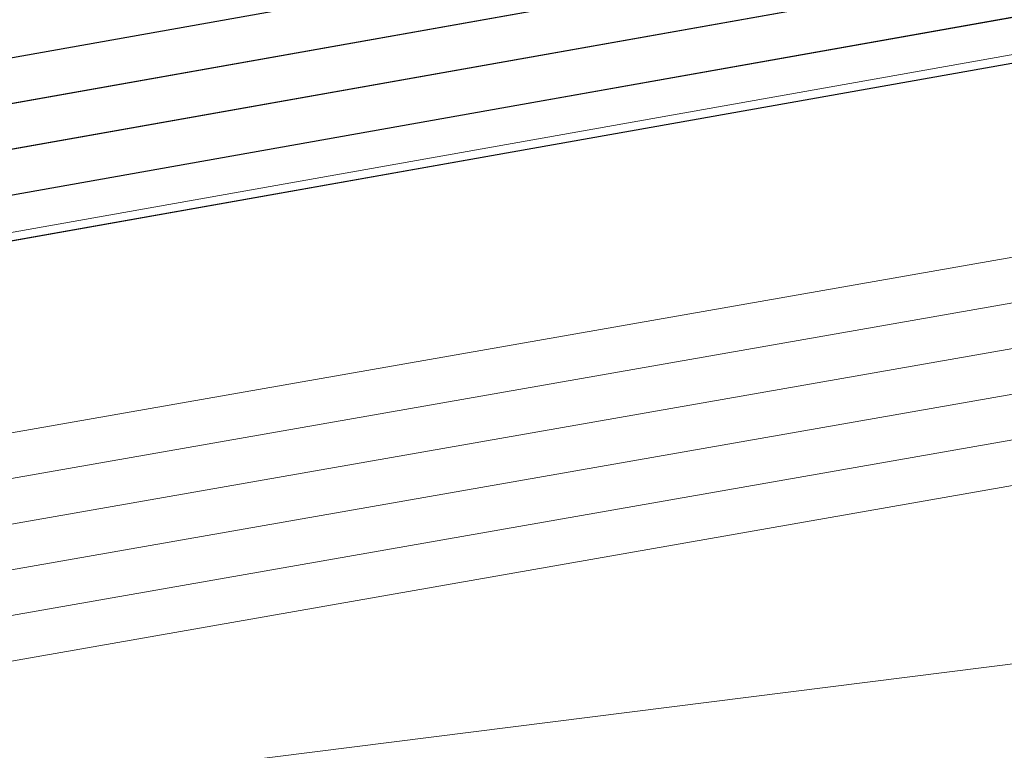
# Model space of a CAD drawing. Header units: metres. Extents: x -502 to 161, y -108 to 174.
# Tile 492 of 656: x -69.23 to -68.145, y -18.084 to -17.279. Entities that reach past the tile are written whole.
import ezdxf

# ---------------------------------------------------------------- set-up
doc = ezdxf.new("R2010")
doc.units = ezdxf.units.M
doc.header["$LTSCALE"] = 0.1
for name, color, linetype in [('BRI31-005.05-5p02-Koordinierung Lageplan 4. BA ZOB West 2022-06-15', 7, 'Continuous'), ('BRI31-005.06-5f07-Koordinierung Lageplan 4. BA ZOB Fernbusbahnh', 7, 'Continuous'), ('BRI32-005.02-5f05-Koordinierung Schemaplan 4 BA ZOB Teilbereich', 7, 'Continuous'), ('BRI32-005.03-5f06-Koordinierung Schemaplan 4 BA ZOB Teilbereich 2 Ost - Bahnhofsallee 2023-01-21', 7, 'Continuous')]:
    doc.layers.add(name, color=color, linetype=linetype)

msp = doc.modelspace()

# ---------------------------------------------------------------- linework, layer by layer
at = {"layer": 'BRI31-005.05-5p02-Koordinierung Lageplan 4. BA ZOB West 2022-06-15', "color": 250, "linetype": 'Continuous', "lineweight": 25, "true_color": 0x333333, "transparency": 33554687, "flags": 128}
for points in [[(-55.6127, -13.9024), (-59.3447, -14.5324), (-59.6247, -14.5824), (-62.1227, -15.0334), (-62.4877, -15.2534), (-63.1817, -15.8624), (-64.1967, -16.4244), (-69.5997, -17.3854), (-75.3467, -18.3254), (-81.6167, -19.2904), (-88.8017, -20.6404), (-93.5707, -21.3704), (-104.4717, -23.5114), (-121.7707, -26.8814), (-126.7037, -27.7914), (-150.3397, -32.3014), (-150.6307, -32.3604), (-157.1187, -33.6254), (-162.8527, -32.7114), (-174.8647, -31.0434), (-176.5717, -30.5204), (-178.2447, -30.1034), (-179.1357, -29.9434)], [(-55.6047, -13.9514), (-59.3367, -14.5814), (-62.1047, -15.0814), (-62.4577, -15.2944), (-63.1527, -15.9034), (-64.1797, -16.4724), (-69.5917, -17.4344), (-75.3377, -18.3744), (-81.6077, -19.3394), (-88.7937, -20.6894), (-93.5617, -21.4194), (-104.4617, -23.5604), (-121.7607, -26.9304), (-126.6947, -27.8404), (-150.3307, -32.3504), (-150.6207, -32.4094), (-157.1177, -33.6764), (-162.8597, -32.7604), (-174.8717, -31.0934), (-176.5837, -30.5694), (-178.2547, -30.1524), (-179.1357, -29.9944)], [(-56.5667, -14.3244), (-56.9487, -14.6244), (-57.8377, -15.3484), (-58.3257, -15.4954), (-59.9937, -15.7044), (-61.6697, -15.9144), (-63.7887, -16.4534), (-69.5837, -17.4834), (-75.3287, -18.4234), (-81.5687, -19.5644), (-84.6457, -20.1594), (-93.6297, -21.6994), (-104.3877, -23.8594), (-121.7187, -27.1554), (-122.6217, -27.3224), (-126.1537, -27.9814), (-137.6357, -30.1594), (-150.2927, -32.5534), (-151.8867, -32.8594), (-157.0417, -33.8394), (-163.2567, -32.9244), (-174.3647, -31.3244), (-178.3997, -30.6854)], [(-56.5467, -14.3734), (-56.9177, -14.6634), (-57.8137, -15.3934), (-58.3107, -15.5434), (-58.9957, -15.6304), (-59.9877, -15.7544), (-61.6607, -15.9634), (-63.7777, -16.5024), (-69.5757, -17.5324), (-75.3197, -18.4724), (-81.5597, -19.6134), (-84.6367, -20.2084), (-93.6207, -21.7484), (-104.3777, -23.9084), (-121.7097, -27.2044), (-122.6127, -27.3714), (-126.1447, -28.0304), (-137.6267, -30.2084), (-150.2837, -32.6024), (-151.8777, -32.9084), (-157.0407, -33.8904), (-163.2637, -32.9734), (-174.3717, -31.3734), (-178.4067, -30.7344)], [(-56.5277, -14.4214), (-56.8867, -14.7024), (-57.7897, -15.4384), (-58.2967, -15.5914), (-58.9897, -15.6804), (-59.9817, -15.8044), (-61.6517, -16.0124), (-63.7667, -16.5514), (-69.5677, -17.5814), (-75.3107, -18.5214), (-81.5507, -19.6624), (-84.6277, -20.2574), (-93.6117, -21.7974), (-104.3677, -23.9574), (-121.7007, -27.2534), (-122.6037, -27.4204), (-126.1357, -28.0794), (-137.6177, -30.2574), (-150.2747, -32.6514), (-151.8687, -32.9574), (-154.1107, -33.3844)]]:
    msp.add_lwpolyline(points, dxfattribs=at)
at = {"layer": 'BRI31-005.05-5p02-Koordinierung Lageplan 4. BA ZOB West 2022-06-15', "color": 35, "linetype": 'Continuous', "lineweight": 13, "true_color": 0x99724c, "transparency": 33554687, "flags": 128}
msp.add_lwpolyline([(-56.5317, -14.4104), (-56.8937, -14.6954), (-57.7937, -15.4294), (-58.2987, -15.5824), (-58.9897, -15.6704), (-59.9837, -15.7944), (-61.6527, -16.0034), (-63.7687, -16.5424), (-69.5707, -17.5724), (-75.3137, -18.5124), (-81.5517, -19.6534), (-84.6287, -20.2484), (-93.6127, -21.7884), (-104.3697, -23.9484)], dxfattribs=at)
at = {"layer": 'BRI31-005.05-5p02-Koordinierung Lageplan 4. BA ZOB West 2022-06-15', "color": 7, "linetype": 'Continuous', "lineweight": 13, "transparency": 33554687, "flags": 128}
for points in [[(-56.3157, -15.2224), (-57.5557, -16.4444), (-57.8577, -16.6474), (-58.4507, -16.8154), (-61.1757, -17.3844), (-61.9767, -17.4564), (-64.0277, -17.6434), (-64.9707, -17.6534), (-68.0767, -17.9814), (-69.3327, -18.1394), (-75.2357, -19.0994), (-81.1487, -20.1794), (-82.3517, -20.3894), (-88.8127, -21.7384), (-93.4987, -22.3984), (-96.7147, -23.0684), (-98.6787, -23.4484)], [(-61.4667, -16.5364), (-61.8967, -16.5874), (-64.8047, -17.0724), (-67.0677, -17.3534), (-81.2107, -19.8354), (-82.4137, -20.0454), (-83.9977, -20.3754), (-88.8717, -21.3944), (-93.5607, -22.0544), (-96.7847, -22.7254), (-98.7487, -23.1054), (-104.2927, -24.2564), (-104.8637, -24.3634), (-122.5617, -27.6464), (-126.0927, -28.3114), (-137.5747, -30.4814), (-151.2867, -33.0514), (-152.1117, -33.2054), (-156.9627, -34.1054), (-163.4867, -33.2114), (-174.4007, -31.5814), (-178.4277, -30.8814)], [(-61.4607, -16.5864), (-61.8897, -16.6374), (-64.7977, -17.1214), (-67.0607, -17.4024), (-81.2017, -19.8844), (-82.4047, -20.0944), (-83.9877, -20.4244), (-88.8627, -21.4434), (-93.5517, -22.1034), (-96.7747, -22.7744), (-98.7387, -23.1544), (-104.2827, -24.3054), (-104.8547, -24.4124), (-122.5527, -27.6954), (-126.0837, -28.3604), (-137.5657, -30.5304), (-151.2777, -33.1004), (-152.1027, -33.2544), (-156.9617, -34.1564), (-163.4937, -33.2604), (-174.4077, -31.6304), (-178.4347, -30.9304)], [(-178.4417, -30.9794), (-174.4147, -31.6794), (-163.5007, -33.3094), (-156.9607, -34.2074), (-152.0937, -33.3034), (-151.2687, -33.1494), (-137.5567, -30.5794), (-126.0747, -28.4094), (-122.5437, -27.7444), (-104.8457, -24.4614), (-104.2727, -24.3544), (-98.7287, -23.2034), (-96.7647, -22.8234), (-93.5427, -22.1524), (-88.8537, -21.4924), (-83.9777, -20.4734), (-82.3957, -20.1434), (-81.1927, -19.9334), (-67.0537, -17.4514), (-64.7907, -17.1704), (-61.8827, -16.6874), (-61.4547, -16.6364)], [(-61.4487, -16.6864), (-61.8757, -16.7374), (-64.7837, -17.2194), (-67.0467, -17.5004), (-81.1837, -19.9824), (-82.3867, -20.1924), (-83.9677, -20.5224), (-88.8447, -21.5414), (-93.5337, -22.2014), (-96.7547, -22.8724), (-98.7187, -23.2524), (-104.2627, -24.4034), (-104.8367, -24.5104), (-122.5347, -27.7934), (-126.0657, -28.4584), (-137.5477, -30.6284), (-151.2597, -33.1984), (-152.0847, -33.3524), (-156.9597, -34.2584), (-163.5077, -33.3584), (-174.4217, -31.7284), (-178.4487, -31.0284)], [(-178.4557, -31.0774), (-174.4287, -31.7774), (-163.5147, -33.4074), (-156.9587, -34.3094), (-152.0757, -33.4014), (-151.2507, -33.2474), (-137.5387, -30.6774), (-126.0567, -28.5074), (-122.5257, -27.8424), (-104.8277, -24.5594), (-104.2527, -24.4524), (-98.7087, -23.3014), (-96.7447, -22.9214), (-93.5247, -22.2504), (-88.8357, -21.5904), (-83.9577, -20.5714), (-82.3777, -20.2414), (-81.1747, -20.0314), (-67.0397, -17.5494), (-64.7767, -17.2684), (-61.8687, -16.7874), (-61.4427, -16.7364)], [(-178.4627, -31.1264), (-174.4357, -31.8264), (-163.5217, -33.4564), (-156.9577, -34.3604), (-152.0667, -33.4504), (-151.2417, -33.2964), (-137.5297, -30.7264), (-126.0477, -28.5564), (-122.5167, -27.8914), (-104.8187, -24.6084), (-104.2427, -24.5014), (-98.6987, -23.3504), (-96.7347, -22.9704), (-93.5157, -22.2994), (-88.8267, -21.6394), (-83.9477, -20.6204), (-82.3687, -20.2904), (-81.1657, -20.0804), (-67.0327, -17.5984), (-64.7697, -17.3174), (-61.8617, -16.8374), (-61.4367, -16.7864)]]:
    msp.add_lwpolyline(points, dxfattribs=at)
at = {"layer": 'BRI31-005.06-5f07-Koordinierung Lageplan 4. BA ZOB Fernbusbahnh', "color": 250, "linetype": 'Continuous', "lineweight": 20, "true_color": 0x333333, "transparency": 33554687, "flags": 128}
for points in [[(-55.6127, -13.9024), (-59.3447, -14.5324), (-59.6247, -14.5824), (-62.1227, -15.0334), (-62.4877, -15.2534), (-63.1817, -15.8624), (-64.1967, -16.4244), (-69.5997, -17.3854), (-75.3467, -18.3254), (-81.6167, -19.2904), (-88.8017, -20.6404), (-93.5707, -21.3704), (-104.4717, -23.5114), (-121.7707, -26.8814), (-126.7037, -27.7914), (-150.3397, -32.3014), (-150.6307, -32.3604), (-157.1187, -33.6254), (-162.8527, -32.7114), (-174.8647, -31.0434), (-176.5717, -30.5204), (-178.2447, -30.1034), (-179.1357, -29.9434)], [(-55.6047, -13.9514), (-59.3367, -14.5814), (-62.1047, -15.0814), (-62.4577, -15.2944), (-63.1527, -15.9034), (-64.1797, -16.4724), (-69.5917, -17.4344), (-75.3377, -18.3744), (-81.6077, -19.3394), (-88.7937, -20.6894), (-93.5617, -21.4194), (-104.4617, -23.5604), (-121.7607, -26.9304), (-126.6947, -27.8404), (-150.3307, -32.3504), (-150.6207, -32.4094), (-157.1177, -33.6764), (-162.8597, -32.7604), (-174.8717, -31.0934), (-176.5837, -30.5694), (-178.2547, -30.1524), (-179.1357, -29.9944)], [(-56.5667, -14.3244), (-56.9487, -14.6244), (-57.8377, -15.3484), (-58.3257, -15.4954), (-59.9937, -15.7044), (-61.6697, -15.9144), (-63.7887, -16.4534), (-69.5837, -17.4834), (-75.3287, -18.4234), (-81.5687, -19.5644), (-84.6457, -20.1594), (-93.6297, -21.6994), (-104.3877, -23.8594), (-121.7187, -27.1554), (-122.6217, -27.3224), (-126.1537, -27.9814), (-137.6357, -30.1594), (-150.2927, -32.5534), (-151.8867, -32.8594), (-157.0417, -33.8394), (-163.2567, -32.9244), (-174.3647, -31.3244), (-178.3997, -30.6854)], [(-56.5467, -14.3734), (-56.9177, -14.6634), (-57.8137, -15.3934), (-58.3107, -15.5434), (-58.9957, -15.6304), (-59.9877, -15.7544), (-61.6607, -15.9634), (-63.7777, -16.5024), (-69.5757, -17.5324), (-75.3197, -18.4724), (-81.5597, -19.6134), (-84.6367, -20.2084), (-93.6207, -21.7484), (-104.3777, -23.9084), (-121.7097, -27.2044), (-122.6127, -27.3714), (-126.1447, -28.0304), (-137.6267, -30.2084), (-150.2837, -32.6024), (-151.8777, -32.9084), (-157.0407, -33.8904), (-163.2637, -32.9734), (-174.3717, -31.3734), (-178.4067, -30.7344)]]:
    msp.add_lwpolyline(points, dxfattribs=at)
at = {"layer": 'BRI31-005.06-5f07-Koordinierung Lageplan 4. BA ZOB Fernbusbahnh', "color": 7, "linetype": 'Continuous', "lineweight": 9, "transparency": 33554687, "flags": 128}
for points in [[(-56.3157, -15.2224), (-57.5557, -16.4444), (-57.8577, -16.6474), (-58.4507, -16.8154), (-61.1757, -17.3844), (-61.9767, -17.4564), (-64.0277, -17.6434), (-64.9707, -17.6534), (-68.0767, -17.9814), (-69.3327, -18.1394), (-75.2357, -19.0994), (-81.1487, -20.1794), (-82.3517, -20.3894), (-88.8127, -21.7384), (-93.4987, -22.3984), (-96.7147, -23.0684), (-98.6787, -23.4484)], [(-61.4667, -16.5364), (-61.8967, -16.5874), (-64.8047, -17.0724), (-67.0677, -17.3534), (-81.2107, -19.8354), (-82.4137, -20.0454), (-83.9977, -20.3754), (-88.8717, -21.3944), (-93.5607, -22.0544), (-96.7847, -22.7254), (-98.7487, -23.1054), (-104.2927, -24.2564), (-104.8637, -24.3634), (-122.5617, -27.6464), (-126.0927, -28.3114), (-137.5747, -30.4814), (-151.2867, -33.0514), (-152.1117, -33.2054), (-156.9627, -34.1054), (-163.4867, -33.2114), (-174.4007, -31.5814), (-178.4277, -30.8814)], [(-61.4607, -16.5864), (-61.8897, -16.6374), (-64.7977, -17.1214), (-67.0607, -17.4024), (-81.2017, -19.8844), (-82.4047, -20.0944), (-83.9877, -20.4244), (-88.8627, -21.4434), (-93.5517, -22.1034), (-96.7747, -22.7744), (-98.7387, -23.1544), (-104.2827, -24.3054), (-104.8547, -24.4124), (-122.5527, -27.6954), (-126.0837, -28.3604), (-137.5657, -30.5304), (-151.2777, -33.1004), (-152.1027, -33.2544), (-156.9617, -34.1564), (-163.4937, -33.2604), (-174.4077, -31.6304), (-178.4347, -30.9304)], [(-178.4417, -30.9794), (-174.4147, -31.6794), (-163.5007, -33.3094), (-156.9607, -34.2074), (-152.0937, -33.3034), (-151.2687, -33.1494), (-137.5567, -30.5794), (-126.0747, -28.4094), (-122.5437, -27.7444), (-104.8457, -24.4614), (-104.2727, -24.3544), (-98.7287, -23.2034), (-96.7647, -22.8234), (-93.5427, -22.1524), (-88.8537, -21.4924), (-83.9777, -20.4734), (-82.3957, -20.1434), (-81.1927, -19.9334), (-67.0537, -17.4514), (-64.7907, -17.1704), (-61.8827, -16.6874), (-61.4547, -16.6364)], [(-61.4487, -16.6864), (-61.8757, -16.7374), (-64.7837, -17.2194), (-67.0467, -17.5004), (-81.1837, -19.9824), (-82.3867, -20.1924), (-83.9677, -20.5224), (-88.8447, -21.5414), (-93.5337, -22.2014), (-96.7547, -22.8724), (-98.7187, -23.2524), (-104.2627, -24.4034), (-104.8367, -24.5104), (-122.5347, -27.7934), (-126.0657, -28.4584), (-137.5477, -30.6284), (-151.2597, -33.1984), (-152.0847, -33.3524), (-156.9597, -34.2584), (-163.5077, -33.3584), (-174.4217, -31.7284), (-178.4487, -31.0284)], [(-178.4557, -31.0774), (-174.4287, -31.7774), (-163.5147, -33.4074), (-156.9587, -34.3094), (-152.0757, -33.4014), (-151.2507, -33.2474), (-137.5387, -30.6774), (-126.0567, -28.5074), (-122.5257, -27.8424), (-104.8277, -24.5594), (-104.2527, -24.4524), (-98.7087, -23.3014), (-96.7447, -22.9214), (-93.5247, -22.2504), (-88.8357, -21.5904), (-83.9577, -20.5714), (-82.3777, -20.2414), (-81.1747, -20.0314), (-67.0397, -17.5494), (-64.7767, -17.2684), (-61.8687, -16.7874), (-61.4427, -16.7364)], [(-178.4627, -31.1264), (-174.4357, -31.8264), (-163.5217, -33.4564), (-156.9577, -34.3604), (-152.0667, -33.4504), (-151.2417, -33.2964), (-137.5297, -30.7264), (-126.0477, -28.5564), (-122.5167, -27.8914), (-104.8187, -24.6084), (-104.2427, -24.5014), (-98.6987, -23.3504), (-96.7347, -22.9704), (-93.5157, -22.2994), (-88.8267, -21.6394), (-83.9477, -20.6204), (-82.3687, -20.2904), (-81.1657, -20.0804), (-67.0327, -17.5984), (-64.7697, -17.3174), (-61.8617, -16.8374), (-61.4367, -16.7864)]]:
    msp.add_lwpolyline(points, dxfattribs=at)
at = {"layer": 'BRI32-005.02-5f05-Koordinierung Schemaplan 4 BA ZOB Teilbereich', "color": 250, "linetype": 'Continuous', "lineweight": 25, "true_color": 0x333333, "transparency": 33554687, "flags": 128}
for points in [[(-55.6127, -13.9024), (-59.3447, -14.5324), (-59.6247, -14.5824), (-62.1227, -15.0334), (-62.4877, -15.2534), (-63.1817, -15.8624), (-64.1967, -16.4244), (-69.5997, -17.3854), (-75.3467, -18.3254), (-81.6167, -19.2904), (-88.8017, -20.6404), (-93.5707, -21.3704), (-104.4717, -23.5114), (-121.7707, -26.8814), (-126.7037, -27.7914), (-150.3397, -32.3014), (-150.6307, -32.3604), (-157.1187, -33.6254), (-162.8527, -32.7114), (-174.8647, -31.0434), (-176.5717, -30.5204), (-178.2447, -30.1034), (-179.1357, -29.9434)], [(-55.6047, -13.9514), (-59.3367, -14.5814), (-62.1047, -15.0814), (-62.4577, -15.2944), (-63.1527, -15.9034), (-64.1797, -16.4724), (-69.5917, -17.4344), (-75.3377, -18.3744), (-81.6077, -19.3394), (-88.7937, -20.6894), (-93.5617, -21.4194), (-104.4617, -23.5604), (-121.7607, -26.9304), (-126.6947, -27.8404), (-150.3307, -32.3504), (-150.6207, -32.4094), (-157.1177, -33.6764), (-162.8597, -32.7604), (-174.8717, -31.0934), (-176.5837, -30.5694), (-178.2547, -30.1524), (-179.1357, -29.9944)], [(-56.5667, -14.3244), (-56.9487, -14.6244), (-57.8377, -15.3484), (-58.3257, -15.4954), (-59.9937, -15.7044), (-61.6697, -15.9144), (-63.7887, -16.4534), (-69.5837, -17.4834), (-75.3287, -18.4234), (-81.5687, -19.5644), (-84.6457, -20.1594), (-93.6297, -21.6994), (-104.3877, -23.8594), (-121.7187, -27.1554), (-122.6217, -27.3224), (-126.1537, -27.9814), (-137.6357, -30.1594), (-150.2927, -32.5534), (-151.8867, -32.8594), (-157.0417, -33.8394), (-163.2567, -32.9244), (-174.3647, -31.3244), (-178.3997, -30.6854)], [(-56.5467, -14.3734), (-56.9177, -14.6634), (-57.8137, -15.3934), (-58.3107, -15.5434), (-58.9957, -15.6304), (-59.9877, -15.7544), (-61.6607, -15.9634), (-63.7777, -16.5024), (-69.5757, -17.5324), (-75.3197, -18.4724), (-81.5597, -19.6134), (-84.6367, -20.2084), (-93.6207, -21.7484), (-104.3777, -23.9084), (-121.7097, -27.2044), (-122.6127, -27.3714), (-126.1447, -28.0304), (-137.6267, -30.2084), (-150.2837, -32.6024), (-151.8777, -32.9084), (-157.0407, -33.8904), (-163.2637, -32.9734), (-174.3717, -31.3734), (-178.4067, -30.7344)], [(-56.5277, -14.4214), (-56.8867, -14.7024), (-57.7897, -15.4384), (-58.2967, -15.5914), (-58.9897, -15.6804), (-59.9817, -15.8044), (-61.6517, -16.0124), (-63.7667, -16.5514), (-69.5677, -17.5814), (-75.3107, -18.5214), (-81.5507, -19.6624), (-84.6277, -20.2574), (-93.6117, -21.7974), (-104.3677, -23.9574), (-121.7007, -27.2534), (-122.6037, -27.4204), (-126.1357, -28.0794), (-137.6177, -30.2574), (-150.2747, -32.6514), (-151.8687, -32.9574), (-154.1107, -33.3844)]]:
    msp.add_lwpolyline(points, dxfattribs=at)
at = {"layer": 'BRI32-005.02-5f05-Koordinierung Schemaplan 4 BA ZOB Teilbereich', "color": 35, "linetype": 'Continuous', "lineweight": 13, "true_color": 0x99724c, "transparency": 33554687, "flags": 128}
msp.add_lwpolyline([(-56.5317, -14.4104), (-56.8937, -14.6954), (-57.7937, -15.4294), (-58.2987, -15.5824), (-58.9897, -15.6704), (-59.9837, -15.7944), (-61.6527, -16.0034), (-63.7687, -16.5424), (-69.5707, -17.5724), (-75.3137, -18.5124), (-81.5517, -19.6534), (-84.6287, -20.2484), (-93.6127, -21.7884), (-104.3697, -23.9484)], dxfattribs=at)
at = {"layer": 'BRI32-005.02-5f05-Koordinierung Schemaplan 4 BA ZOB Teilbereich', "color": 7, "linetype": 'Continuous', "lineweight": 13, "transparency": 33554687, "flags": 128}
msp.add_lwpolyline([(-56.3157, -15.2224), (-57.5557, -16.4444), (-57.8577, -16.6474), (-58.4507, -16.8154), (-61.1757, -17.3844), (-61.9767, -17.4564), (-64.0277, -17.6434), (-64.9707, -17.6534), (-68.0767, -17.9814), (-69.3327, -18.1394), (-75.2357, -19.0994), (-81.1487, -20.1794), (-82.3517, -20.3894), (-88.8127, -21.7384), (-93.4987, -22.3984), (-96.7147, -23.0684), (-98.6787, -23.4484)], dxfattribs=at)
at = {"layer": 'BRI32-005.03-5f06-Koordinierung Schemaplan 4 BA ZOB Teilbereich 2 Ost - Bahnhofsallee 2023-01-21', "color": 250, "linetype": 'Continuous', "lineweight": 20, "true_color": 0x333333, "transparency": 33554687, "flags": 128}
for points in [[(-55.6127, -13.9024), (-59.3447, -14.5324), (-59.6247, -14.5824), (-62.1227, -15.0334), (-62.4877, -15.2534), (-63.1817, -15.8624), (-64.1967, -16.4244), (-69.5997, -17.3854), (-75.3467, -18.3254), (-81.6167, -19.2904), (-88.8017, -20.6404), (-93.5707, -21.3704), (-104.4717, -23.5114), (-121.7707, -26.8814), (-126.7037, -27.7914), (-150.3397, -32.3014), (-150.6307, -32.3604), (-157.1187, -33.6254), (-162.8527, -32.7114), (-174.8647, -31.0434), (-176.5717, -30.5204), (-178.2447, -30.1034), (-179.1357, -29.9434)], [(-55.6047, -13.9514), (-59.3367, -14.5814), (-62.1047, -15.0814), (-62.4577, -15.2944), (-63.1527, -15.9034), (-64.1797, -16.4724), (-69.5917, -17.4344), (-75.3377, -18.3744), (-81.6077, -19.3394), (-88.7937, -20.6894), (-93.5617, -21.4194), (-104.4617, -23.5604), (-121.7607, -26.9304), (-126.6947, -27.8404), (-150.3307, -32.3504), (-150.6207, -32.4094), (-157.1177, -33.6764), (-162.8597, -32.7604), (-174.8717, -31.0934), (-176.5837, -30.5694), (-178.2547, -30.1524), (-179.1357, -29.9944)], [(-56.5667, -14.3244), (-56.9487, -14.6244), (-57.8377, -15.3484), (-58.3257, -15.4954), (-59.9937, -15.7044), (-61.6697, -15.9144), (-63.7887, -16.4534), (-69.5837, -17.4834), (-75.3287, -18.4234), (-81.5687, -19.5644), (-84.6457, -20.1594), (-93.6297, -21.6994), (-104.3877, -23.8594), (-121.7187, -27.1554), (-122.6217, -27.3224), (-126.1537, -27.9814), (-137.6357, -30.1594), (-150.2927, -32.5534), (-151.8867, -32.8594), (-157.0417, -33.8394), (-163.2567, -32.9244), (-174.3647, -31.3244), (-178.3997, -30.6854)], [(-56.5467, -14.3734), (-56.9177, -14.6634), (-57.8137, -15.3934), (-58.3107, -15.5434), (-58.9957, -15.6304), (-59.9877, -15.7544), (-61.6607, -15.9634), (-63.7777, -16.5024), (-69.5757, -17.5324), (-75.3197, -18.4724), (-81.5597, -19.6134), (-84.6367, -20.2084), (-93.6207, -21.7484), (-104.3777, -23.9084), (-121.7097, -27.2044), (-122.6127, -27.3714), (-126.1447, -28.0304), (-137.6267, -30.2084), (-150.2837, -32.6024), (-151.8777, -32.9084), (-157.0407, -33.8904), (-163.2637, -32.9734), (-174.3717, -31.3734), (-178.4067, -30.7344)], [(-56.5277, -14.4214), (-56.8867, -14.7024), (-57.7897, -15.4384), (-58.2967, -15.5914), (-58.9897, -15.6804), (-59.9817, -15.8044), (-61.6517, -16.0124), (-63.7667, -16.5514), (-69.5677, -17.5814), (-75.3107, -18.5214), (-81.5507, -19.6624), (-84.6277, -20.2574), (-93.6117, -21.7974), (-104.3677, -23.9574), (-121.7007, -27.2534), (-122.6037, -27.4204), (-126.1357, -28.0794), (-137.6177, -30.2574), (-150.2747, -32.6514), (-151.8687, -32.9574), (-154.1107, -33.3844)]]:
    msp.add_lwpolyline(points, dxfattribs=at)
at = {"layer": 'BRI32-005.03-5f06-Koordinierung Schemaplan 4 BA ZOB Teilbereich 2 Ost - Bahnhofsallee 2023-01-21', "color": 35, "linetype": 'Continuous', "lineweight": 9, "true_color": 0x99724c, "transparency": 33554687, "flags": 128}
msp.add_lwpolyline([(-56.5317, -14.4104), (-56.8937, -14.6954), (-57.7937, -15.4294), (-58.2987, -15.5824), (-58.9897, -15.6704), (-59.9837, -15.7944), (-61.6527, -16.0034), (-63.7687, -16.5424), (-69.5707, -17.5724), (-75.3137, -18.5124), (-81.5517, -19.6534), (-84.6287, -20.2484), (-93.6127, -21.7884), (-104.3697, -23.9484)], dxfattribs=at)
at = {"layer": 'BRI32-005.03-5f06-Koordinierung Schemaplan 4 BA ZOB Teilbereich 2 Ost - Bahnhofsallee 2023-01-21', "color": 7, "linetype": 'Continuous', "lineweight": 9, "transparency": 33554687, "flags": 128}
for points in [[(-56.3157, -15.2224), (-57.5557, -16.4444), (-57.8577, -16.6474), (-58.4507, -16.8154), (-61.1757, -17.3844), (-61.9767, -17.4564), (-64.0277, -17.6434), (-64.9707, -17.6534), (-68.0767, -17.9814), (-69.3327, -18.1394), (-75.2357, -19.0994), (-81.1487, -20.1794), (-82.3517, -20.3894), (-88.8127, -21.7384), (-93.4987, -22.3984), (-96.7147, -23.0684), (-98.6787, -23.4484)], [(-61.4667, -16.5364), (-61.8967, -16.5874), (-64.8047, -17.0724), (-67.0677, -17.3534), (-81.2107, -19.8354), (-82.4137, -20.0454), (-83.9977, -20.3754), (-88.8717, -21.3944), (-93.5607, -22.0544), (-96.7847, -22.7254), (-98.7487, -23.1054), (-104.2927, -24.2564), (-104.8637, -24.3634), (-122.5617, -27.6464), (-126.0927, -28.3114), (-137.5747, -30.4814), (-151.2867, -33.0514), (-152.1117, -33.2054), (-156.9627, -34.1054), (-163.4867, -33.2114), (-174.4007, -31.5814), (-178.4277, -30.8814)], [(-61.4607, -16.5864), (-61.8897, -16.6374), (-64.7977, -17.1214), (-67.0607, -17.4024), (-81.2017, -19.8844), (-82.4047, -20.0944), (-83.9877, -20.4244), (-88.8627, -21.4434), (-93.5517, -22.1034), (-96.7747, -22.7744), (-98.7387, -23.1544), (-104.2827, -24.3054), (-104.8547, -24.4124), (-122.5527, -27.6954), (-126.0837, -28.3604), (-137.5657, -30.5304), (-151.2777, -33.1004), (-152.1027, -33.2544), (-156.9617, -34.1564), (-163.4937, -33.2604), (-174.4077, -31.6304), (-178.4347, -30.9304)], [(-178.4417, -30.9794), (-174.4147, -31.6794), (-163.5007, -33.3094), (-156.9607, -34.2074), (-152.0937, -33.3034), (-151.2687, -33.1494), (-137.5567, -30.5794), (-126.0747, -28.4094), (-122.5437, -27.7444), (-104.8457, -24.4614), (-104.2727, -24.3544), (-98.7287, -23.2034), (-96.7647, -22.8234), (-93.5427, -22.1524), (-88.8537, -21.4924), (-83.9777, -20.4734), (-82.3957, -20.1434), (-81.1927, -19.9334), (-67.0537, -17.4514), (-64.7907, -17.1704), (-61.8827, -16.6874), (-61.4547, -16.6364)], [(-61.4487, -16.6864), (-61.8757, -16.7374), (-64.7837, -17.2194), (-67.0467, -17.5004), (-81.1837, -19.9824), (-82.3867, -20.1924), (-83.9677, -20.5224), (-88.8447, -21.5414), (-93.5337, -22.2014), (-96.7547, -22.8724), (-98.7187, -23.2524), (-104.2627, -24.4034), (-104.8367, -24.5104), (-122.5347, -27.7934), (-126.0657, -28.4584), (-137.5477, -30.6284), (-151.2597, -33.1984), (-152.0847, -33.3524), (-156.9597, -34.2584), (-163.5077, -33.3584), (-174.4217, -31.7284), (-178.4487, -31.0284)], [(-178.4557, -31.0774), (-174.4287, -31.7774), (-163.5147, -33.4074), (-156.9587, -34.3094), (-152.0757, -33.4014), (-151.2507, -33.2474), (-137.5387, -30.6774), (-126.0567, -28.5074), (-122.5257, -27.8424), (-104.8277, -24.5594), (-104.2527, -24.4524), (-98.7087, -23.3014), (-96.7447, -22.9214), (-93.5247, -22.2504), (-88.8357, -21.5904), (-83.9577, -20.5714), (-82.3777, -20.2414), (-81.1747, -20.0314), (-67.0397, -17.5494), (-64.7767, -17.2684), (-61.8687, -16.7874), (-61.4427, -16.7364)], [(-178.4627, -31.1264), (-174.4357, -31.8264), (-163.5217, -33.4564), (-156.9577, -34.3604), (-152.0667, -33.4504), (-151.2417, -33.2964), (-137.5297, -30.7264), (-126.0477, -28.5564), (-122.5167, -27.8914), (-104.8187, -24.6084), (-104.2427, -24.5014), (-98.6987, -23.3504), (-96.7347, -22.9704), (-93.5157, -22.2994), (-88.8267, -21.6394), (-83.9477, -20.6204), (-82.3687, -20.2904), (-81.1657, -20.0804), (-67.0327, -17.5984), (-64.7697, -17.3174), (-61.8617, -16.8374), (-61.4367, -16.7864)]]:
    msp.add_lwpolyline(points, dxfattribs=at)

doc.saveas('drawing.dxf')
